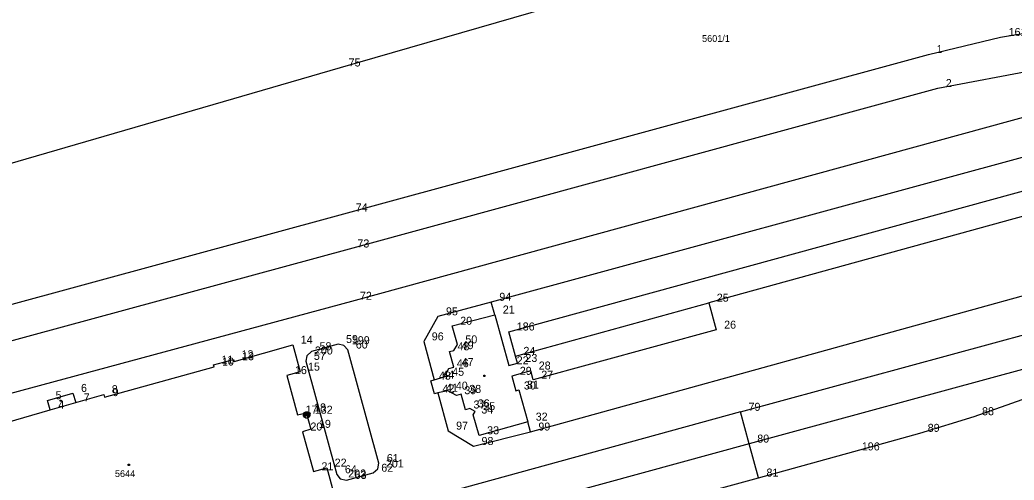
# Model space of a CAD drawing. Extents: x -822293 to -820259, y -1071573 to -1068794.
# Drawn here: x -821738.1 to -821489.7, y -1070274.3 to -1070159.3 of the extents above; entities that cross this region are included whole.
import ezdxf

# ---------------------------------------------------------------- set-up
doc = ezdxf.new("R2010")
doc.units = 0
for name, color, linetype in [('Vrstva 11', 7, 'Continuous'), ('Vrstva 14', 7, 'Continuous'), ('Vrstva 2', 7, 'Continuous'), ('Vrstva 3', 7, 'Continuous'), ('Vrstva 5', 7, 'Continuous'), ('Vrstva 6', 7, 'Continuous'), ('Vrstva 8', 7, 'Continuous'), ('Vrstva 9', 7, 'Continuous')]:
    doc.layers.add(name, color=color, linetype=linetype)

# ---------------------------------------------------------------- blocks, each defined once
blk = doc.blocks.new('Z402')
at = {"layer": 'Vrstva 2'}
for p, q in [((-10, 10), (20, 10)), ((-10, -20), (-10, 10)), ((20, 10), (20, -20)), ((20, -20), (-10, -20))]:
    blk.add_line(p, q, dxfattribs=at)
blk = doc.blocks.new('Z103')
at = {"layer": 'Vrstva 2'}
for p, q in [((-80, 20), (-60, 60)), ((-80, -20), (-80, 20)), ((-70, 20), (-50, 40)), ((-70, -20), (-70, 20)), ((-60, 60), (-20, 80)), ((-60, -60), (60, 60)), ((-60, 60), (60, -60)), ((-60, 10), (-50, 20)), ((-60, -10), (-60, 10)), ((-50, 40), (-10, 0)), ((-50, 20), (-30, 0)), ((-10, 0), (-50, -40)), ((-30, 0), (-50, -20)), ((-20, 80), (20, 80)), ((50, 40), (10, 0)), ((10, 0), (50, -40)), ((20, 80), (60, 60)), ((50, 20), (30, 0)), ((30, 0), (50, -20)), ((70, 20), (50, 40)), ((60, 10), (50, 20)), ((60, 60), (80, 20)), ((60, -10), (60, 10)), ((70, -20), (70, 20)), ((80, 20), (80, -20)), ((-60, -60), (-80, -20)), ((-50, -40), (-70, -20)), ((-50, -20), (-60, -10)), ((-20, -80), (-60, -60)), ((20, -80), (-20, -80)), ((60, -60), (20, -80)), ((50, -20), (60, -10)), ((50, -40), (70, -20)), ((80, -20), (60, -60))]:
    blk.add_line(p, q, dxfattribs=at)

msp = doc.modelspace()

# ---------------------------------------------------------------- linework, layer by layer
at = {"layer": 'Vrstva 2'}
for p, q in [((-821657.98, -1070171.24), (-821560.5, -1070142.95)), ((-821493.11, -1070163.62), (-821482.36, -1070161.78)), ((-821511.13, -1070167.91), (-821493.11, -1070163.62)), ((-821656.22, -1070207.49), (-821511.13, -1070167.91)), ((-821795.84, -1070211.25), (-821657.98, -1070171.24)), ((-821770.97, -1070238.79), (-821656.22, -1070207.49)), ((-821558.07, -1070257.3), (-821485.2, -1070237.41)), ((-821555.9, -1070265.25), (-821558.07, -1070257.3)), ((-821553.59, -1070273.74), (-821555.9, -1070265.25)), ((-821654.62, -1070301.25), (-821553.59, -1070273.74))]:
    msp.add_line(p, q, dxfattribs=at)
at = {"layer": 'Vrstva 3'}
for p, q in [((-821508.81, -1070176.39), (-821481.02, -1070171.15)), ((-821655.78, -1070216.48), (-821508.81, -1070176.39)), ((-821655.15, -1070229.56), (-821478.74, -1070181.26)), ((-821476.2, -1070190.54), (-821620.33, -1070229.81)), ((-821615.97, -1070237.23), (-821467.91, -1070196.66)), ((-821461.68, -1070201.26), (-821566.01, -1070230.02)), ((-821768.65, -1070247.26), (-821655.78, -1070216.48)), ((-821610.57, -1070262.24), (-821474.16, -1070224.51)), ((-821778.29, -1070262.89), (-821655.15, -1070229.56)), ((-821620.33, -1070229.81), (-821633.65, -1070233.45)), ((-821619.46, -1070232.99), (-821620.33, -1070229.81)), ((-821614.3, -1070243.33), (-821566.01, -1070230.02)), ((-821566.01, -1070230.02), (-821564.17, -1070236.78)), ((-821633.65, -1070233.45), (-821637.2, -1070239.7)), ((-821630.1, -1070235.8), (-821619.46, -1070232.99)), ((-821619.46, -1070232.99), (-821615.98, -1070245.68)), ((-821628.81, -1070240.45), (-821630.1, -1070235.8)), ((-821564.17, -1070236.78), (-821609.85, -1070249.28)), ((-821614.3, -1070243.33), (-821615.97, -1070237.23)), ((-821684.59, -1070244.66), (-821669.92, -1070240.52)), ((-821669.92, -1070240.52), (-821668.11, -1070247.26)), ((-821658.62, -1070240.36), (-821665.24, -1070242.17)), ((-821657.16, -1070240.66), (-821658.62, -1070240.36)), ((-821656.18, -1070241.75), (-821657.16, -1070240.66)), ((-821648.43, -1070270.1), (-821656.18, -1070241.75)), ((-821637.2, -1070239.7), (-821634.57, -1070249.27)), ((-821630.78, -1070242.18), (-821629.73, -1070241.91)), ((-821629.73, -1070241.91), (-821628.81, -1070240.45)), ((-821689.72, -1070245.52), (-821684.72, -1070244.17)), ((-821684.72, -1070244.17), (-821684.59, -1070244.66)), ((-821666.39, -1070243.23), (-821666.66, -1070244.58)), ((-821665.24, -1070242.17), (-821666.39, -1070243.23)), ((-821629.73, -1070246.1), (-821630.78, -1070242.18)), ((-821613.81, -1070245.09), (-821614.3, -1070243.33)), ((-821716.93, -1070253.63), (-821689.59, -1070246)), ((-821689.59, -1070246), (-821689.72, -1070245.52)), ((-821666.66, -1070244.58), (-821658.9, -1070272.91)), ((-821632.1, -1070248.55), (-821630.94, -1070246.4)), ((-821630.94, -1070246.4), (-821629.73, -1070246.1)), ((-821615.98, -1070245.68), (-821613.81, -1070245.09)), ((-821486.76, -1070246.44), (-821555.9, -1070265.25)), ((-821668.11, -1070247.26), (-821671.38, -1070248.14)), ((-821671.38, -1070248.14), (-821668.72, -1070258)), ((-821635.41, -1070249.51), (-821634.57, -1070249.27)), ((-821634.57, -1070249.27), (-821632.1, -1070248.55)), ((-821610.48, -1070246.99), (-821615.21, -1070248.31)), ((-821615.21, -1070248.31), (-821614.19, -1070251.98)), ((-821609.85, -1070249.28), (-821610.48, -1070246.99)), ((-821634.51, -1070252.73), (-821635.41, -1070249.51)), ((-821614.19, -1070251.98), (-821613.43, -1070251.77)), ((-821613.43, -1070251.77), (-821611.24, -1070259.76)), ((-821731.18, -1070254.41), (-821724.82, -1070252.59)), ((-821730.49, -1070256.79), (-821731.18, -1070254.41)), ((-821724.82, -1070252.59), (-821724.14, -1070254.94)), ((-821724.14, -1070254.94), (-821717.13, -1070252.91)), ((-821717.13, -1070252.91), (-821716.93, -1070253.63)), ((-821633.66, -1070252.55), (-821634.51, -1070252.73)), ((-821631.19, -1070252.01), (-821633.66, -1070252.55)), ((-821633.66, -1070252.55), (-821631.12, -1070262.01)), ((-821629.06, -1070253.16), (-821631.19, -1070252.01)), ((-821627.84, -1070252.83), (-821629.06, -1070253.16)), ((-821626.78, -1070256.73), (-821627.84, -1070252.83)), ((-821499.75, -1070258.4), (-821484.93, -1070253.16)), ((-821748.66, -1070262.06), (-821730.49, -1070256.79)), ((-821730.49, -1070256.79), (-821724.14, -1070254.94)), ((-821625.71, -1070256.44), (-821626.78, -1070256.73)), ((-821624.34, -1070257.15), (-821625.71, -1070256.44)), ((-821668.72, -1070258), (-821666.6, -1070257.47)), ((-821666.6, -1070257.47), (-821666.43, -1070258.03)), ((-821666.43, -1070258.03), (-821665.38, -1070261.56)), ((-821558.07, -1070257.3), (-821658.14, -1070284.72)), ((-821624.82, -1070257.98), (-821624.34, -1070257.15)), ((-821623.36, -1070263.17), (-821624.82, -1070257.98)), ((-821513.32, -1070262.56), (-821499.75, -1070258.4)), ((-821665.38, -1070261.56), (-821667.51, -1070262.24)), ((-821611.24, -1070259.76), (-821623.36, -1070263.17)), ((-821610.57, -1070262.24), (-821611.24, -1070259.76)), ((-821667.51, -1070262.24), (-821664.75, -1070272.17)), ((-821631.12, -1070262.01), (-821624.77, -1070265.84)), ((-821624.77, -1070265.84), (-821610.57, -1070262.24)), ((-821529.78, -1070267.2), (-821513.32, -1070262.56)), ((-821555.9, -1070265.25), (-821656.44, -1070292.68)), ((-821553.59, -1070273.74), (-821529.78, -1070267.2)), ((-821664.75, -1070272.17), (-821661.45, -1070271.25)), ((-821661.45, -1070271.25), (-821659.57, -1070278.02)), ((-821649.81, -1070272.53), (-821648.67, -1070271.47)), ((-821648.67, -1070271.47), (-821648.43, -1070270.1)), ((-821658.9, -1070272.91), (-821658.08, -1070273.97)), ((-821658.08, -1070273.97), (-821656.47, -1070274.32)), ((-821656.47, -1070274.32), (-821649.81, -1070272.53))]:
    msp.add_line(p, q, dxfattribs=at)
at = {"layer": 'Vrstva 8'}
for p, q in [((-821493.11, -1070163.62), (-821493.11, -1070163.62)), ((-821511.13, -1070167.91), (-821511.13, -1070167.91)), ((-821657.98, -1070171.24), (-821657.98, -1070171.24)), ((-821508.81, -1070176.39), (-821508.81, -1070176.39)), ((-821656.22, -1070207.49), (-821656.22, -1070207.49)), ((-821655.78, -1070216.48), (-821655.78, -1070216.48)), ((-821655.15, -1070229.56), (-821655.15, -1070229.56)), ((-821620.33, -1070229.81), (-821620.33, -1070229.81)), ((-821566.01, -1070230.02), (-821566.01, -1070230.02)), ((-821633.65, -1070233.45), (-821633.65, -1070233.45)), ((-821619.46, -1070232.99), (-821619.46, -1070232.99)), ((-821630.1, -1070235.8), (-821630.1, -1070235.8)), ((-821564.17, -1070236.78), (-821564.17, -1070236.78)), ((-821615.97, -1070237.23), (-821615.97, -1070237.23)), ((-821669.92, -1070240.52), (-821669.92, -1070240.52)), ((-821658.62, -1070240.36), (-821658.62, -1070240.36)), ((-821657.16, -1070240.66), (-821657.16, -1070240.66)), ((-821656.18, -1070241.75), (-821656.18, -1070241.75)), ((-821637.2, -1070239.7), (-821637.2, -1070239.7)), ((-821629.73, -1070241.91), (-821629.73, -1070241.91)), ((-821628.81, -1070240.45), (-821628.81, -1070240.45)), ((-821684.72, -1070244.17), (-821684.72, -1070244.17)), ((-821666.39, -1070243.23), (-821666.39, -1070243.23)), ((-821665.24, -1070242.17), (-821665.24, -1070242.17)), ((-821630.78, -1070242.18), (-821630.78, -1070242.18)), ((-821614.3, -1070243.33), (-821614.3, -1070243.33)), ((-821689.72, -1070245.52), (-821689.72, -1070245.52)), ((-821689.59, -1070246), (-821689.59, -1070246)), ((-821684.59, -1070244.66), (-821684.59, -1070244.66)), ((-821666.66, -1070244.58), (-821666.66, -1070244.58)), ((-821630.94, -1070246.4), (-821630.94, -1070246.4)), ((-821629.73, -1070246.1), (-821629.73, -1070246.1)), ((-821615.98, -1070245.68), (-821615.98, -1070245.68)), ((-821613.81, -1070245.09), (-821613.81, -1070245.09)), ((-821671.38, -1070248.14), (-821671.38, -1070248.14)), ((-821668.11, -1070247.26), (-821668.11, -1070247.26)), ((-821634.57, -1070249.27), (-821634.57, -1070249.27)), ((-821632.1, -1070248.55), (-821632.1, -1070248.55)), ((-821615.21, -1070248.31), (-821615.21, -1070248.31)), ((-821610.48, -1070246.99), (-821610.48, -1070246.99)), ((-821609.85, -1070249.28), (-821609.85, -1070249.28)), ((-821635.41, -1070249.51), (-821635.41, -1070249.51)), ((-821613.43, -1070251.77), (-821613.43, -1070251.77)), ((-821731.18, -1070254.41), (-821731.18, -1070254.41)), ((-821724.82, -1070252.59), (-821724.82, -1070252.59)), ((-821717.13, -1070252.91), (-821717.13, -1070252.91)), ((-821716.93, -1070253.63), (-821716.93, -1070253.63)), ((-821634.51, -1070252.73), (-821634.51, -1070252.73)), ((-821633.66, -1070252.55), (-821633.66, -1070252.55)), ((-821631.19, -1070252.01), (-821631.19, -1070252.01)), ((-821629.06, -1070253.16), (-821629.06, -1070253.16)), ((-821627.84, -1070252.83), (-821627.84, -1070252.83)), ((-821614.19, -1070251.98), (-821614.19, -1070251.98)), ((-821730.49, -1070256.79), (-821730.49, -1070256.79)), ((-821724.14, -1070254.94), (-821724.14, -1070254.94)), ((-821626.78, -1070256.73), (-821626.78, -1070256.73)), ((-821625.71, -1070256.44), (-821625.71, -1070256.44)), ((-821668.72, -1070258), (-821668.72, -1070258)), ((-821666.6, -1070257.47), (-821666.6, -1070257.47)), ((-821666.43, -1070258.03), (-821666.43, -1070258.03)), ((-821624.82, -1070257.98), (-821624.82, -1070257.98)), ((-821624.34, -1070257.15), (-821624.34, -1070257.15)), ((-821558.07, -1070257.3), (-821558.07, -1070257.3)), ((-821499.75, -1070258.4), (-821499.75, -1070258.4)), ((-821665.38, -1070261.56), (-821665.38, -1070261.56)), ((-821611.24, -1070259.76), (-821611.24, -1070259.76)), ((-821667.51, -1070262.24), (-821667.51, -1070262.24)), ((-821631.12, -1070262.01), (-821631.12, -1070262.01)), ((-821623.36, -1070263.17), (-821623.36, -1070263.17)), ((-821610.57, -1070262.24), (-821610.57, -1070262.24)), ((-821513.32, -1070262.56), (-821513.32, -1070262.56)), ((-821624.77, -1070265.84), (-821624.77, -1070265.84)), ((-821555.9, -1070265.25), (-821555.9, -1070265.25)), ((-821529.78, -1070267.2), (-821529.78, -1070267.2)), ((-821661.45, -1070271.25), (-821661.45, -1070271.25)), ((-821648.67, -1070271.47), (-821648.67, -1070271.47)), ((-821648.43, -1070270.1), (-821648.43, -1070270.1)), ((-821664.75, -1070272.17), (-821664.75, -1070272.17)), ((-821658.9, -1070272.91), (-821658.9, -1070272.91)), ((-821658.08, -1070273.97), (-821658.08, -1070273.97)), ((-821649.81, -1070272.53), (-821649.81, -1070272.53)), ((-821553.59, -1070273.74), (-821553.59, -1070273.74)), ((-821656.47, -1070274.32), (-821656.47, -1070274.32))]:
    msp.add_line(p, q, dxfattribs=at)

# ---------------------------------------------------------------- block references
at = {"layer": 'Vrstva 11', "xscale": 0.01, "yscale": 0.01}
for p in [(-821622.11, -1070248.23), (-821727.96, -1070254.43), (-821710.92, -1070270.46)]:
    msp.add_blockref('Z402', p, dxfattribs=at)
at = {"layer": 'Vrstva 14', "xscale": 0.01, "yscale": 0.01}
msp.add_blockref('Z103', (-821666.43, -1070258.03), dxfattribs=at)

# ---------------------------------------------------------------- texts
at = {"layer": 'Vrstva 5'}
msp.add_text('5601/1', height=1.7, dxfattribs=at).set_placement((-821567.683, -1070164.8))
at = {"layer": 'Vrstva 6'}
msp.add_text('5644', height=1.7, dxfattribs=at).set_placement((-821714.346, -1070273.56))
at = {"layer": 'Vrstva 9'}
for s, p in [('161', (-821491.11, -1070163.32)), ('1', (-821509.13, -1070167.61)), ('75', (-821655.98, -1070170.94)), ('2', (-821506.81, -1070176.09)), ('74', (-821654.22, -1070207.19)), ('73', (-821653.78, -1070216.18)), ('72', (-821653.15, -1070229.26)), ('94', (-821618.33, -1070229.51)), ('25', (-821564.01, -1070229.72)), ('95', (-821631.65, -1070233.15)), ('21', (-821617.46, -1070232.69)), ('20', (-821628.1, -1070235.5)), ('26', (-821562.17, -1070236.48)), ('186', (-821613.97, -1070236.93)), ('14', (-821667.92, -1070240.22)), ('59', (-821656.62, -1070240.06)), ('199', (-821655.16, -1070240.36)), ('60', (-821654.18, -1070241.45)), ('96', (-821635.2, -1070239.4)), ('50', (-821626.81, -1070240.15)), ('12', (-821682.72, -1070243.87)), ('200', (-821664.39, -1070242.93)), ('58', (-821663.24, -1070241.87)), ('48', (-821628.78, -1070241.88)), ('49', (-821627.73, -1070241.61)), ('24', (-821612.3, -1070243.03)), ('11', (-821687.72, -1070245.22)), ('10', (-821687.59, -1070245.7)), ('13', (-821682.59, -1070244.36)), ('57', (-821664.66, -1070244.28)), ('46', (-821628.94, -1070246.1)), ('47', (-821627.73, -1070245.8)), ('22', (-821613.98, -1070245.38)), ('23', (-821611.81, -1070244.79)), ('16', (-821669.38, -1070247.84)), ('15', (-821666.11, -1070246.96)), ('44', (-821632.57, -1070248.97)), ('45', (-821630.1, -1070248.25)), ('29', (-821613.21, -1070248.01)), ('28', (-821608.48, -1070246.69)), ('27', (-821607.85, -1070248.98)), ('43', (-821633.41, -1070249.21)), ('31', (-821611.43, -1070251.47)), ('6', (-821722.82, -1070252.29)), ('8', (-821715.13, -1070252.61)), ('9', (-821714.93, -1070253.33)), ('42', (-821632.51, -1070252.43)), ('41', (-821631.66, -1070252.25)), ('40', (-821629.19, -1070251.71)), ('39', (-821627.06, -1070252.86)), ('38', (-821625.84, -1070252.53)), ('30', (-821612.19, -1070251.68)), ('5', (-821729.18, -1070254.11)), ('7', (-821722.14, -1070254.64)), ('37', (-821624.78, -1070256.43)), ('36', (-821623.71, -1070256.14)), ('4', (-821728.49, -1070256.49)), ('17', (-821666.72, -1070257.7)), ('18', (-821664.6, -1070257.17)), ('132', (-821664.43, -1070257.73)), ('34', (-821622.82, -1070257.68)), ('35', (-821622.34, -1070256.85)), ('79', (-821556.07, -1070257)), ('88', (-821497.75, -1070258.1)), ('19', (-821663.38, -1070261.26)), ('32', (-821609.24, -1070259.46)), ('20', (-821665.51, -1070261.94)), ('97', (-821629.12, -1070261.71)), ('33', (-821621.36, -1070262.87)), ('99', (-821608.57, -1070261.94)), ('89', (-821511.32, -1070262.26)), ('98', (-821622.77, -1070265.54)), ('80', (-821553.9, -1070264.95)), ('196', (-821527.78, -1070266.9)), ('22', (-821659.45, -1070270.95)), ('201', (-821646.67, -1070271.17)), ('61', (-821646.43, -1070269.8)), ('21', (-821662.75, -1070271.87)), ('64', (-821656.9, -1070272.61)), ('202', (-821656.08, -1070273.67)), ('62', (-821647.81, -1070272.23)), ('81', (-821551.59, -1070273.44)), ('63', (-821654.47, -1070274.02))]:
    msp.add_text(s, height=2, dxfattribs=at).set_placement(p)

doc.saveas('drawing.dxf')
